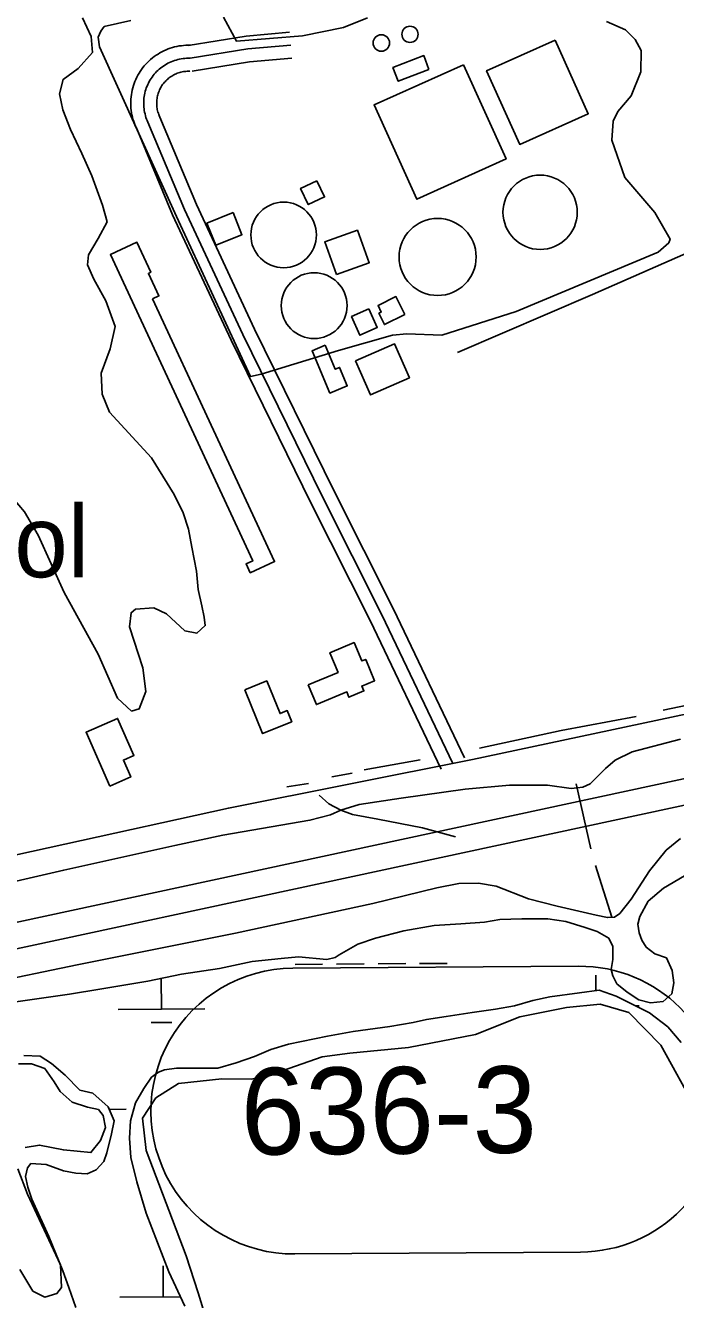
# Model space of a CAD drawing. Extents: x 3508733 to 3546731, y 546897 to 572481.
# Drawn here: x 3543274 to 3544025, y 567874 to 569345 of the extents above; entities that cross this region are included whole.
import ezdxf

# ---------------------------------------------------------------- set-up
doc = ezdxf.new("R2010")
doc.units = 0
for name, color, linetype in [('V-BLDG-IDEN', 7, 'Continuous'), ('V-BLDG-OTLN', 7, 'Continuous'), ('V-DOMW-TANK', 7, 'Continuous'), ('V-LEVE-TOET', 7, 'Continuous'), ('V-ROAD-CNTR', 7, 'Continuous'), ('V-ROAD-IDEN', 7, 'Continuous'), ('V-SITE-OTLN', 7, 'Continuous'), ('V-SITE-VEGE', 7, 'Continuous'), ('V-SURV-LINE', 7, 'Continuous'), ('V-TOPO-SHOR', 7, 'Continuous'), ('V-UTIL-LINE', 7, 'Continuous'), ('V-WETL-SWMP', 7, 'Continuous')]:
    doc.layers.add(name, color=color, linetype=linetype)

msp = doc.modelspace()

# ---------------------------------------------------------------- linework, layer by layer
at = {"layer": 'V-BLDG-OTLN'}
for points in [[(3543885.9, 569328.7), (3543924.2, 569243.6), (3543845.2, 569208.1), (3543806.9, 569293.2)], [(3543740.2, 569294.8), (3543704.8, 569281.1), (3543698.7, 569296.9), (3543734.3, 569310.7)], [(3543780.1, 569300.2), (3543829.3, 569191.5), (3543726.3, 569144.9), (3543676.9, 569253.8)], [(3543610.9, 569166.3), (3543619.8, 569147.6), (3543600.9, 569138.6), (3543592, 569157.3)], [(3543514.1, 569129.4), (3543524.3, 569103.8), (3543494.2, 569091.8), (3543483.9, 569117.4)], [(3543633.7, 569057.9), (3543671.3, 569071.6), (3543657.6, 569109.1), (3543620, 569095.5)], [(3543421.1, 569029.7), (3543562, 568726.5), (3543534, 568713.5), (3543529.2, 568723.8), (3543536.8, 568727.3), (3543372.4, 569080.9), (3543403, 569095.2), (3543419.1, 569060.5), (3543416.4, 569059.2), (3543428.5, 569033.2)], [(3543712.4, 569011.8), (3543688.9, 569000.2), (3543682.5, 569013.2), (3543685.2, 569014.6), (3543681.5, 569022.2), (3543702.2, 569032.5)], [(3543671, 569018.2), (3543680.6, 568996.8), (3543660.6, 568987.8), (3543651, 569009.3)], [(3543655.6, 568958.2), (3543700.5, 568978), (3543717.8, 568938.8), (3543672.8, 568919)], [(3543620.4, 568976.3), (3543632, 568948.6), (3543637, 568950.7), (3543645.9, 568929.3), (3543626, 568921), (3543605.4, 568970)], [(3543600.8, 568584.2), (3543635.4, 568598.6), (3543626, 568621.3), (3543653.9, 568632.9), (3543662.7, 568611.7), (3543667.3, 568613.6), (3543677.5, 568588.8), (3543662.7, 568582.7), (3543665.1, 568577.1), (3543647.9, 568569.9), (3543645.5, 568575.9), (3543610.3, 568561.4)], [(3543527.6, 568578.3), (3543553, 568588.7), (3543568.3, 568551), (3543576.7, 568554.4), (3543581.9, 568541.6), (3543548.1, 568527.8)], [(3543371.7, 568467.2), (3543344.3, 568529.5), (3543380.7, 568545.4), (3543399.5, 568502.6), (3543387.4, 568497.3), (3543395.9, 568477.8)]]:
    msp.add_lwpolyline(points, close=True, dxfattribs=at)
at = {"layer": 'V-DOMW-TANK'}
for centre, radius in [((3543718.4, 569335.3), 9.33), ((3543685.3, 569325.3), 9.56), ((3543868.7, 569129.8), 42.9), ((3543572.5, 569103.6), 37.9), ((3543750.3, 569078.2), 44.5), ((3543607.7, 569022), 38)]:
    msp.add_circle(centre, radius, dxfattribs=at)
at = {"layer": 'V-LEVE-TOET'}
for points in [[(3544030.6, 568521.5), (3543975.1, 568506.7), (3543955.2, 568497.2), (3543944.2, 568487.7), (3543934.6, 568478.1), (3543926.3, 568469.9), (3543918.1, 568465.9), (3543911.4, 568465.3), (3543904.6, 568464.6), (3543877.2, 568468.2), (3543833.5, 568468.4), (3543782.2, 568463.8), (3543708.2, 568453.2), (3543659.6, 568445.9), (3543638.4, 568439.3), (3543626.7, 568433.9), (3543602.8, 568427.9), (3543502.1, 568410.5), (3543446.7, 568398.5), (3543318.6, 568370.3), (3543149.5, 568331.4)], [(3543226.4, 568238.7), (3543333.9, 568260.8), (3543516.7, 568297.6), (3543675.5, 568331.8), (3543749.5, 568349.9), (3543774.8, 568354.6), (3543797.4, 568355.2), (3543817.9, 568351.6), (3543855.4, 568337.1), (3543888.2, 568328.7), (3543933.3, 568318.3), (3543946.3, 568315.5), (3543954.5, 568316.1), (3543960.7, 568320.2), (3543973.8, 568336.6), (3543995.1, 568369.3), (3544014.4, 568393.2), (3544030.9, 568406.8)]]:
    msp.add_lwpolyline(points, dxfattribs=at)
at = {"layer": 'V-ROAD-CNTR'}
for points in [[(3543462.2, 569322.4), (3543529.3, 569333.3), (3543579.3, 569337.7)], [(3543402.1, 569227.6), (3543401.1, 569229.7), (3543400.2, 569232.2), (3543399.3, 569234.6), (3543398.5, 569237.2), (3543397.8, 569239.7), (3543397.2, 569242.3), (3543396.8, 569244.8), (3543396.4, 569247.4), (3543396.1, 569250), (3543395.9, 569252.7), (3543395.9, 569255.3), (3543395.9, 569257.9), (3543396, 569260.5), (3543396.3, 569263.2), (3543396.6, 569265.8), (3543397.1, 569268.3), (3543397.6, 569270.9), (3543398.2, 569273.5), (3543399, 569276), (3543399.8, 569278.5), (3543400.8, 569280.9), (3543401.8, 569283.3), (3543402.9, 569285.7), (3543404.2, 569288), (3543405.5, 569290.3), (3543406.9, 569292.5), (3543408.3, 569294.7), (3543409.9, 569296.8), (3543411.6, 569298.8), (3543413.3, 569300.8), (3543415.1, 569302.7), (3543417, 569304.6), (3543418.9, 569306.3), (3543420.9, 569308), (3543423, 569309.6), (3543425.2, 569311.1), (3543427.4, 569312.5), (3543429.6, 569313.9), (3543431.9, 569315.1), (3543434.3, 569316.3), (3543436.7, 569317.4), (3543439.1, 569318.4), (3543441.6, 569319.2), (3543444.1, 569320), (3543446.6, 569320.7), (3543449.2, 569321.3), (3543451.8, 569321.8), (3543454.4, 569322.1), (3543457, 569322.4), (3543459.6, 569322.6), (3543462.2, 569322.7), (3543464.7, 569322.6), (3543465, 569322.6)], [(3543464.6, 569307.6), (3543531.1, 569318.4), (3543580.7, 569322.7)], [(3543415.8, 569233.7), (3543415, 569235.6), (3543414.2, 569237.5), (3543413.5, 569239.4), (3543412.9, 569241.3), (3543412.4, 569243.3), (3543411.9, 569245.3), (3543411.6, 569247.3), (3543411.3, 569249.3), (3543411.1, 569251.3), (3543410.9, 569253.4), (3543410.9, 569255.4), (3543410.9, 569257.4), (3543411, 569259.5), (3543411.2, 569261.5), (3543411.4, 569263.5), (3543411.8, 569265.5), (3543412.2, 569267.5), (3543412.7, 569269.5), (3543413.3, 569271.4), (3543413.9, 569273.4), (3543414.7, 569275.3), (3543415.5, 569277.2), (3543416.3, 569279), (3543417.3, 569280.8), (3543418.3, 569282.6), (3543419.4, 569284.3), (3543420.5, 569286), (3543421.8, 569287.6), (3543423, 569289.2), (3543424.4, 569290.7), (3543425.8, 569292.2), (3543427.2, 569293.6), (3543428.8, 569295), (3543430.3, 569296.3), (3543431.9, 569297.5), (3543433.6, 569298.7), (3543435.3, 569299.8), (3543437.1, 569300.9), (3543438.8, 569301.8), (3543440.7, 569302.7), (3543442.5, 569303.6), (3543444.4, 569304.3), (3543446.3, 569305), (3543448.3, 569305.6), (3543450.3, 569306.1), (3543452.2, 569306.6), (3543454.2, 569307), (3543456.3, 569307.3), (3543458.3, 569307.5), (3543460.3, 569307.6), (3543462.4, 569307.7), (3543464.4, 569307.6), (3543464.6, 569307.6)], [(3543466.9, 569292.8), (3543533, 569303.5), (3543582, 569307.8)], [(3543429.5, 569239.8), (3543428.8, 569241.4), (3543428.2, 569242.8), (3543427.8, 569244.1), (3543427.3, 569245.5), (3543427, 569246.9), (3543426.6, 569248.3), (3543426.4, 569249.7), (3543426.2, 569251.2), (3543426, 569252.6), (3543425.9, 569254.1), (3543425.9, 569255.5), (3543425.9, 569257), (3543426, 569258.4), (3543426.1, 569259.8), (3543426.3, 569261.3), (3543426.5, 569262.7), (3543426.8, 569264.1), (3543427.2, 569265.5), (3543427.6, 569266.9), (3543428.1, 569268.3), (3543428.6, 569269.6), (3543429.1, 569271), (3543429.8, 569272.3), (3543430.4, 569273.6), (3543431.2, 569274.8), (3543431.9, 569276), (3543432.7, 569277.2), (3543433.6, 569278.4), (3543434.5, 569279.5), (3543435.5, 569280.6), (3543436.5, 569281.7), (3543437.5, 569282.7), (3543438.6, 569283.6), (3543439.7, 569284.6), (3543440.8, 569285.4), (3543442, 569286.3), (3543443.2, 569287.1), (3543444.5, 569287.8), (3543445.8, 569288.5), (3543447.1, 569289.2), (3543448.4, 569289.7), (3543449.7, 569290.3), (3543451.1, 569290.8), (3543452.5, 569291.2), (3543453.9, 569291.6), (3543455.3, 569291.9), (3543456.7, 569292.2), (3543458.1, 569292.4), (3543459.6, 569292.5), (3543461, 569292.6), (3543462.5, 569292.7), (3543464.1, 569292.6), (3543464.1, 569292.6)], [(3543754.3, 568486.8), (3543672.4, 568658.3), (3543603.8, 568794.5), (3543511.8, 568982.1), (3543444.3, 569126.8), (3543402, 569227.9)], [(3543767.8, 568493.2), (3543685.9, 568664.9), (3543617.2, 568801.2), (3543525.3, 568988.5), (3543458, 569132.9), (3543415.8, 569233.7)], [(3543781.4, 568499.7), (3543699.3, 568671.5), (3543630.7, 568807.9), (3543538.9, 568995), (3543471.7, 569138.9), (3543429.6, 569239.5)], [(3544165, 568577.5), (3543790.7, 568497.8)], [(3543790.7, 568497.8), (3543508.8, 568441.8), (3543130.5, 568358.6), (3542744.9, 568275.6), (3542595.6, 568246.1)], [(3543770.9, 568408.6), (3543732.7, 568419.1), (3543681.4, 568428.9), (3543652, 568434.5), (3543638.4, 568439.3), (3543624.7, 568446.9), (3543613.5, 568456.7)]]:
    msp.add_lwpolyline(points, dxfattribs=at)
at = {"layer": 'V-ROAD-IDEN'}
for p, q in [((3543583.1, 568257), (3543913.1, 568259.2)), ((3543583.1, 568257), (3543913.1, 568259.2)), ((3543583.1, 568257), (3543583.1, 568257)), ((3543915.3, 567929.2), (3543585.3, 567927)), ((3543915.3, 567929.2), (3543585.3, 567927))]:
    msp.add_line(p, q, dxfattribs=at)
for centre, start, end in [((3543584.2, 568092), 90.3917, 270.3917), ((3543584.2, 568092), 90.3917, 270.3917), ((3543914.2, 568094.2), 270.3917, 90.3917), ((3543914.2, 568094.2), 270.3917, 90.3917)]:
    msp.add_arc(centre, 165, start, end, dxfattribs=at)
at = {"layer": 'V-SITE-OTLN'}
for points in [[(3543945.2, 569350.2), (3543967.3, 569340.4), (3543978.4, 569329.2), (3543985.2, 569316.7), (3543985.1, 569291.8), (3543973.9, 569264.1), (3543958.6, 569246.1), (3543953, 569235.1), (3543951.5, 569212.9), (3543966.5, 569169.8), (3544001, 569129.5), (3544018.9, 569098.9), (3544017.5, 569094.7), (3544005, 569083.7), (3543841.1, 569015.1), (3543755, 568987.8), (3543714.8, 568989.4), (3543698.1, 568988.1), (3543635.7, 568970.3), (3543546.5, 568942.9), (3543534.1, 568940.2), (3543448.9, 569125), (3543359.7, 569320.9), (3543358.4, 569332), (3543361.2, 569338.9), (3543365.4, 569344.4), (3543395.9, 569351.2)], [(3543502.9, 569354.9), (3543518.1, 569327.2), (3543594.4, 569333.7), (3543641.5, 569343.2), (3543669.3, 569354.2)]]:
    msp.add_lwpolyline(points, dxfattribs=at)
at = {"layer": 'V-SITE-VEGE'}
for points in [[(3543340.2, 569354.3), (3543350.4, 569332.9), (3543351.7, 569314.2), (3543335.1, 569295.7), (3543317.7, 569283.3), (3543313.5, 569266.7), (3543317.6, 569248.1), (3543326.5, 569225.2), (3543339.5, 569197.6), (3543351.1, 569171.9), (3543363.4, 569138), (3543368.8, 569118.7), (3543358.3, 569099.4), (3543347.2, 569080.8), (3543345.8, 569069.1), (3543353.3, 569052.5), (3543367, 569027.5), (3543377.9, 568997.8), (3543372.3, 568972.2), (3543361.8, 568944), (3543363.1, 568919.8), (3543371.2, 568899), (3543420, 568846.3), (3543446.1, 568804.1), (3543456.4, 568782.6), (3543462.5, 568763.9), (3543466.5, 568743.2), (3543471.9, 568715.5), (3543473.9, 568694.1), (3543478, 568675.5), (3543480.7, 568662.3), (3543482, 568652.6), (3543472.3, 568643.7), (3543458.5, 568646.5), (3543437.2, 568666), (3543422.7, 568672.9), (3543401.3, 568671.7), (3543396.4, 568667.5), (3543394.3, 568651), (3543410, 568603.9), (3543413.3, 568576.3), (3543405.6, 568556.3), (3543396.6, 568553.6)], [(3543396.6, 568553.6), (3543380.8, 568568.8), (3543358.2, 568619.4), (3543319.2, 568690.7), (3543289.1, 568757.1), (3543273.3, 568784.1), (3543253.4, 568807), (3543239.7, 568824.3), (3543222.5, 568851.4), (3543202.6, 568881.8), (3543188.2, 568901.9), (3543184.2, 568918.5), (3543182.2, 568944.8), (3543175.4, 568973.8), (3543170, 568998.7), (3543155.7, 569040.9), (3543142, 569062.4), (3543121.3, 569074.2), (3543088.2, 569075.8), (3543065.4, 569072.4), (3543041.2, 569073.9), (3543032.3, 569079.5), (3543029.5, 569087.8)], [(3543489.9, 567829.4), (3543473.6, 567882), (3543460, 567924.8), (3543432.7, 567996.8), (3543413.6, 568046.6), (3543409.6, 568083.9), (3543424.9, 568107.3), (3543451.2, 568123.8), (3543501, 568129.1), (3543535.5, 568128.9), (3543563.1, 568135.7), (3543617.1, 568154.8), (3543648.9, 568158.8), (3543716.6, 568165.4), (3543794, 568180.3), (3543845.2, 568200.7), (3543899.2, 568211.6), (3543937.9, 568215.5), (3543971, 568205.7), (3544008.1, 568168.2), (3544049.2, 568093.5)], [(3543266.2, 568146.7), (3543281.4, 568146.7), (3543296.6, 568141.1), (3543307.5, 568125.8), (3543314.4, 568114.8), (3543328.2, 568102.3), (3543346.1, 568096.7), (3543358.5, 568093.8), (3543364, 568086.9), (3543366.7, 568073.1), (3543361.1, 568057.9), (3543350, 568044.1), (3543318.2, 568047.1), (3543290.6, 568052.7), (3543274, 568050)], [(3543265.6, 568025.2), (3543276.6, 567996.1), (3543314.9, 567914.5), (3543316.1, 567888.2), (3543310.6, 567881.3), (3543296.7, 567877.2), (3543283, 567884.2), (3543267.9, 567909.1)]]:
    msp.add_lwpolyline(points, dxfattribs=at)
at = {"layer": 'V-SURV-LINE'}
for points in [[(3542529, 568151.9), (3544318.8, 568536.9)], [(3544325.1, 568507.6), (3542535.4, 568122.6)]]:
    msp.add_lwpolyline(points, dxfattribs=at)
at = {"layer": 'V-TOPO-SHOR'}
for p, q in [((3544010.7, 568555.1), (3544057.1, 568564.6)), ((3543665.6, 568486.1), (3543730, 568497.6)), ((3543628.1, 568477.9), (3543651.7, 568482)), ((3543576.2, 568466.4), (3543601.1, 568470.4))]:
    msp.add_line(p, q, dxfattribs=at)
for points in [[(3543773.2, 568967.8), (3543929.3, 569034.9), (3544043.1, 569084.9)], [(3543798.6, 568511.1), (3543892.9, 568531.4), (3543979.5, 568547.7)]]:
    msp.add_lwpolyline(points, dxfattribs=at)
at = {"layer": 'V-UTIL-LINE'}
for p, q in [((3543910.4, 568469.7), (3543927.4, 568394.7)), ((3543932.8, 568375.5), (3543951.6, 568315.9))]:
    msp.add_line(p, q, dxfattribs=at)
at = {"layer": 'V-WETL-SWMP'}
for p, q in [((3544011.3, 568349.4), (3544035.3, 568363.6)), ((3543993.4, 568334.4), (3544011.3, 568349.4)), ((3543983.7, 568316.8), (3543993.4, 568334.4)), ((3543981.6, 568307.9), (3543983.7, 568316.8)), ((3543678.5, 568291.5), (3543711.4, 568300.2)), ((3543711.4, 568300.2), (3543746.3, 568306.2)), ((3543746.3, 568306.2), (3543777.1, 568308.1)), ((3543777.1, 568308.1), (3543804.5, 568310)), ((3543804.5, 568310), (3543822.3, 568313.4)), ((3543822.3, 568313.4), (3543847.6, 568313.9)), ((3543847.6, 568313.9), (3543877.7, 568313.8)), ((3543877.7, 568313.8), (3543898.2, 568311)), ((3543898.2, 568311), (3543920.7, 568304.1)), ((3543920.7, 568304.1), (3543934.4, 568299.2)), ((3543983, 568297.7), (3543981.6, 568307.9)), ((3543658, 568284.7), (3543678.5, 568291.5)), ((3543934.4, 568299.2), (3543948, 568291.7)), ((3543948, 568291.7), (3543952.8, 568282.1)), ((3543986.3, 568289.5), (3543983, 568297.7)), ((3543991.1, 568281.3), (3543986.3, 568289.5)), ((3543631.9, 568269.2), (3543636.7, 568272.6)), ((3543636.7, 568272.6), (3543658, 568284.7)), ((3543952.8, 568282.1), (3543952.7, 568267.1)), ((3544001.3, 568273.7), (3543991.1, 568281.3)), ((3544014.6, 568269), (3544001.3, 568273.7)), ((3543454.7, 568250.2), (3543498.5, 568256.8)), ((3543498.5, 568256.8), (3543536.1, 568264.8)), ((3543536.1, 568264.8), (3543569.7, 568268.1)), ((3543569.7, 568268.1), (3543589.5, 568270)), ((3543585.6, 568261.4), (3543617.5, 568261.6)), ((3543589.5, 568270), (3543622.3, 568267.2)), ((3543622.3, 568267.2), (3543631.9, 568269.2)), ((3543633.5, 568261.7), (3543665.5, 568261.9)), ((3543681.5, 568262.1), (3543713.5, 568262.3)), ((3543729.5, 568262.4), (3543761.5, 568262.6)), ((3543952.7, 568267.1), (3543950.6, 568255.5)), ((3544021.1, 568254.5), (3544014.6, 568269)), ((3543392.4, 568238.2), (3543415.6, 568242.2)), ((3543415.6, 568242.2), (3543454.7, 568250.2)), ((3543431.3, 568209.7), (3543431.1, 568245.3)), ((3543933.1, 568231.1), (3543933, 568249.1)), ((3543950.6, 568255.5), (3543952.6, 568248)), ((3543952.6, 568248), (3543957.4, 568239.1)), ((3544023, 568240.2), (3544021.1, 568254.5)), ((3543276.7, 568220.2), (3543325.3, 568226.9)), ((3543325.3, 568226.9), (3543360.2, 568232.8)), ((3543360.2, 568232.8), (3543392.4, 568238.2)), ((3543914.2, 568228.4), (3543880, 568223.8)), ((3543936.8, 568231.7), (3543914.2, 568228.4)), ((3543956.6, 568224.8), (3543936.8, 568231.7)), ((3543957.4, 568239.1), (3543969, 568229.5)), ((3543969, 568229.5), (3543982.6, 568220.6)), ((3544010.6, 568218.4), (3544020.9, 568227.2)), ((3544020.9, 568227.2), (3544023, 568240.2)), ((3543235.6, 568214.3), (3543276.7, 568220.2)), ((3543838.9, 568213.7), (3543817, 568209.7)), ((3543860.2, 568219.8), (3543838.9, 568213.7)), ((3543880, 568223.8), (3543860.2, 568219.8)), ((3543994.8, 568205.5), (3543956.6, 568224.8)), ((3543979.2, 568213.4), (3543983.2, 568213.4)), ((3543982.6, 568220.6), (3543996.3, 568217.1)), ((3543996.3, 568217.1), (3544010.6, 568218.4)), ((3543381.3, 568209.3), (3543481.3, 568210)), ((3543737.6, 568197.8), (3543721.9, 568194.4)), ((3543760.2, 568201.1), (3543737.6, 568197.8)), ((3543790.3, 568205.7), (3543760.2, 568201.1)), ((3543817, 568209.7), (3543790.3, 568205.7)), ((3544016, 568189.1), (3543994.8, 568205.5)), ((3543419.4, 568194.2), (3543443.4, 568194.3)), ((3543652.7, 568183.8), (3543623.3, 568178.5)), ((3543695.2, 568189.8), (3543652.7, 568183.8)), ((3543721.9, 568194.4), (3543695.2, 568189.8)), ((3544031.6, 568171.3), (3544016, 568189.1)), ((3543578.1, 568169.1), (3543557.5, 568163.1)), ((3543623.3, 568178.5), (3543578.1, 568169.1)), ((3543291.4, 568155.4), (3543272.3, 568156.2)), ((3543304.4, 568147.1), (3543291.4, 568155.4)), ((3543539, 568155), (3543517.8, 568147.6)), ((3543557.5, 568163.1), (3543539, 568155)), ((3543320.1, 568133.4), (3543304.4, 568147.1)), ((3543435, 568139.8), (3543428.1, 568137.1)), ((3543448.7, 568141.7), (3543435, 568139.8)), ((3543465.1, 568141.7), (3543448.7, 568141.7)), ((3543496.6, 568141.5), (3543465.1, 568141.7)), ((3543517.8, 568147.6), (3543496.6, 568141.5)), ((3543337.1, 568116.3), (3543320.1, 568133.4)), ((3543419.9, 568131), (3543411, 568118)), ((3543428.1, 568137.1), (3543419.9, 568131)), ((3543352.1, 568112.8), (3543337.1, 568116.3)), ((3543369.8, 568097.1), (3543352.1, 568112.8)), ((3543411, 568118), (3543401.3, 568101.7)), ((3543376.6, 568080.7), (3543369.8, 568097.1)), ((3543371.1, 568094), (3543390.7, 568094.1)), ((3543401.3, 568101.7), (3543395.7, 568080.6)), ((3543373.8, 568065.7), (3543376.6, 568080.7)), ((3543395.7, 568080.6), (3543394.3, 568060.8)), ((3543368.2, 568043.9), (3543373.8, 568065.7)), ((3543394.3, 568060.8), (3543396.2, 568038.3)), ((3543364.7, 568033.7), (3543368.2, 568043.9)), ((3543396.2, 568038.3), (3543402.9, 568010.3)), ((3543274.4, 568016.3), (3543276.5, 568026.5)), ((3543276.5, 568026.5), (3543280.6, 568031.3)), ((3543280.6, 568031.3), (3543298.4, 568030.5)), ((3543298.4, 568030.5), (3543318.2, 568022.9)), ((3543318.2, 568022.9), (3543332.5, 568020.2)), ((3543345.5, 568019.4), (3543355.8, 568024.1)), ((3543355.8, 568024.1), (3543364.7, 568033.7)), ((3543277, 568004), (3543274.4, 568016.3)), ((3543332.5, 568020.2), (3543345.5, 568019.4)), ((3543402.9, 568010.3), (3543413.7, 567974.1)), ((3543281.8, 567990.4), (3543277, 568004)), ((3543301.4, 567947.3), (3543281.8, 567990.4)), ((3543413.7, 567974.1), (3543440, 567906.5)), ((3543317.6, 567907.7), (3543301.4, 567947.3)), ((3543324.4, 567888.5), (3543317.6, 567907.7)), ((3543433.5, 567877.5), (3543433.3, 567913.4)), ((3543440, 567906.5), (3543458.3, 567866.8)), ((3543332.5, 567865.3), (3543324.4, 567888.5)), ((3543383.5, 567877.1), (3543453.3, 567877.6))]:
    msp.add_line(p, q, dxfattribs=at)

# ---------------------------------------------------------------- texts
at = {"layer": 'V-BLDG-IDEN'}
msp.add_text('School', height=83, dxfattribs=at).set_placement((3543008.5, 568708.4))
at = {"layer": 'V-ROAD-IDEN'}
msp.add_text('636-3', height=100, rotation=0.3918, dxfattribs=at).set_placement((3543523.2, 568041.6))

doc.saveas('drawing.dxf')
